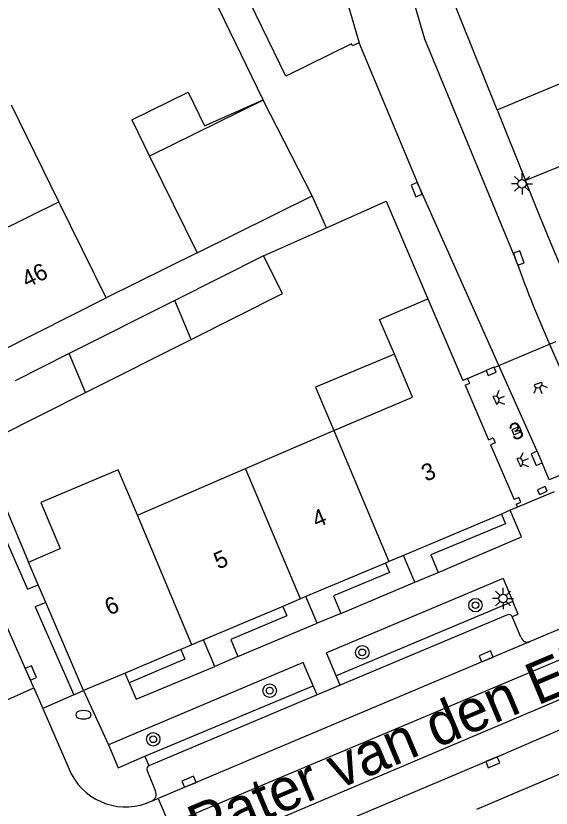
# Model space of a CAD drawing. Extents: x 132994 to 136000, y 393499 to 395512.
# Drawn here: x 134742.91 to 134774.69, y 394724.24 to 394771.22 of the extents above; entities that cross this region are included whole.
import ezdxf

# ---------------------------------------------------------------- set-up
doc = ezdxf.new("R2010")
doc.units = 0
for name, color, linetype in [('gg-afsc-erfafscheiding', 7, 'Continuous'), ('gg-afsc-muur', 7, 'Continuous'), ('gg-anno-huisnummerreeks BGT', 7, 'Continuous'), ('gg-anno-openbare ruimte label', 7, 'Continuous'), ('gg-bbg-bijgebouw', 7, 'Continuous'), ('gg-bbg-gedigitaliseerde bebouwing', 7, 'Continuous'), ('gg-bbg-gedigitaliseerde bijgebouw', 7, 'Continuous'), ('gg-bbg-hoofdgebouw', 7, 'Continuous'), ('gg-bbg-luifel en loopbrug', 7, 'Continuous'), ('gg-bbg-onder overbouw', 7, 'Continuous'), ('gg-bbg-pand overbouw', 7, 'Continuous'), ('gg-bbg-pilaar onder overbouw', 7, 'Continuous'), ('gg-bbg-pilaar pand', 7, 'Continuous'), ('gg-bbg-tussenscheiding', 7, 'Continuous'), ('gg-knt-verharding', 7, 'Continuous'), ('gg-knt-verharding nz', 7, 'Continuous'), ('gt-grn-weggrens', 7, 'Continuous'), ('gt-symb-boom', 7, 'Continuous'), ('gt-symb-brandkraan', 7, 'Continuous'), ('gt-symb-kolk', 7, 'Continuous'), ('gt-symb-lichtmast', 7, 'Continuous'), ('gt-symb-lichtpunt', 7, 'Continuous')]:
    doc.layers.add(name, color=color, linetype=linetype)

# ---------------------------------------------------------------- blocks, each defined once
blk = doc.blocks.new('gt0-LPUNT')
at = {"layer": 'gt-symb-lichtpunt'}
for p, q in [((0, 0), (-0.25, 0)), ((0, 0), (0.25, 0)), ((-0.177, -0.177), (-0.442, -0.442)), ((0, -0.25), (0, -0.625)), ((0.442, -0.442), (0.177, -0.177))]:
    blk.add_line(p, q, dxfattribs=at)
blk.add_arc((0, 0), 0.25, 180, 0, dxfattribs=at)
blk = doc.blocks.new('gt0-KOLK')
at = {"layer": 'gt-symb-kolk'}
blk.add_lwpolyline([(0, 0), (0.375, 0), (0.375, 0.4), (-0.375, 0.4), (-0.375, 0), (0, 0)], dxfattribs=at)
blk = doc.blocks.new('gt0-BOOM')
at = {"layer": 'gt-symb-boom'}
for radius in [0.4, 0.2]:
    blk.add_circle((0, 0), radius, dxfattribs=at)
blk = doc.blocks.new('gt0-LMAST')
at = {"layer": 'gt-symb-lichtmast'}
for p, q in [((-0.005, 0.246), (-0.005, 0.621)), ((-0.182, 0.173), (-0.447, 0.438)), ((0.172, 0.173), (0.437, 0.438)), ((-0.255, -0.004), (-0.63, -0.004)), ((-0.182, -0.181), (-0.447, -0.446)), ((-0.005, -0.254), (-0.005, -0.629)), ((0.437, -0.446), (0.172, -0.181)), ((0.245, -0.004), (0.62, -0.004))]:
    blk.add_line(p, q, dxfattribs=at)
blk.add_circle((-0.005, -0.004), 0.25, dxfattribs=at)
blk = doc.blocks.new('gt0-BR')
at = {"layer": 'gt-symb-brandkraan'}
for centre, radius, start, end in [((-0.244, 0), 0.206, 107.5669, 252.4331), ((0.599, -2.664), 3, 106.892, 107.5669), ((0, -0.691), 0.938, 73.108, 106.892), ((-0.599, -2.664), 3, 72.4331, 73.108), ((0.244, 0), 0.206, 287.567, 72.4331), ((0.599, 2.664), 3, 252.4331, 253.108), ((0, 0.691), 0.938, 253.108, 286.8921), ((-0.599, 2.664), 3, 286.8921, 287.567)]:
    blk.add_arc(centre, radius, start, end, dxfattribs=at)

msp = doc.modelspace()

# ---------------------------------------------------------------- linework, layer by layer
at = {"layer": 'gg-afsc-erfafscheiding'}
for p, q in [((134757.588, 394766.25), (134746.563, 394789.034)), ((134753.682, 394757.176), (134748.28, 394754.51))]:
    msp.add_line(p, q, dxfattribs=at)
at = {"layer": 'gg-afsc-muur'}
for p, q in [((134771.476, 394765.648), (134773.162, 394761.468)), ((134757.61, 394756.99), (134761.35, 394758.652)), ((134740.73, 394745.72), (134743.66, 394738.82))]:
    msp.add_line(p, q, dxfattribs=at)
msp.add_lwpolyline([(134761.35, 394758.652), (134764.9, 394760.23), (134767.37, 394754.45)], dxfattribs=at)
at = {"layer": 'gg-bbg-bijgebouw'}
for p, q in [((134757.597, 394766.233), (134757.588, 394766.25)), ((134760.512, 394760.546), (134757.597, 394766.233)), ((134757.61, 394756.99), (134752.342, 394754.343)), ((134752.342, 394754.343), (134746.082, 394751.197)), ((134747.055, 394748.891), (134753.317, 394752.031)), ((134746.082, 394751.197), (134742.877, 394749.586)), ((134740.73, 394745.72), (134747.055, 394748.891))]:
    msp.add_line(p, q, dxfattribs=at)
for points in [[(134749.794, 394765.056), (134753.145, 394766.696), (134754.119, 394764.706), (134757.588, 394766.25)], [(134753.317, 394752.031), (134758.74, 394754.75), (134757.61, 394756.99)]]:
    msp.add_lwpolyline(points, dxfattribs=at)
at = {"layer": 'gg-bbg-gedigitaliseerde bebouwing'}
for p, q in [((134771.476, 394765.648), (134776.492, 394767.736)), ((134765.385, 394751.164), (134764.5, 394753.21)), ((134756.545, 394744.381), (134761.781, 394746.641)), ((134750.127, 394741.611), (134756.545, 394744.381)), ((134743.66, 394738.82), (134745.552, 394739.637))]:
    msp.add_line(p, q, dxfattribs=at)
for points in [[(134776.492, 394767.736), (134778.337, 394763.549), (134773.162, 394761.468)], [(134761.781, 394746.641), (134766.46, 394748.616), (134765.385, 394751.164)], [(134750.127, 394741.611), (134748.995, 394744.294), (134744.404, 394742.358), (134745.552, 394739.637)]]:
    msp.add_lwpolyline(points, dxfattribs=at)
at = {"layer": 'gg-bbg-gedigitaliseerde bijgebouw'}
for p, q in [((134749.794, 394765.056), (134750.855, 394762.906)), ((134750.855, 394762.906), (134753.682, 394757.176)), ((134753.682, 394757.176), (134760.512, 394760.546))]:
    msp.add_line(p, q, dxfattribs=at)
at = {"layer": 'gg-bbg-hoofdgebouw'}
for p, q in [((134745.472, 394760.2), (134742.649, 394765.923)), ((134748.28, 394754.51), (134745.472, 394760.2)), ((134741.993, 394751.347), (134748.28, 394754.51)), ((134764.5, 394753.21), (134767.37, 394754.45)), ((134767.37, 394754.45), (134769.454, 394749.603)), ((134769.733, 394749.72), (134769.454, 394749.603)), ((134772.263, 394741.9), (134771.74, 394741.679)), ((134772.69, 394742.08), (134772.263, 394741.9)), ((134771.74, 394741.679), (134765.921, 394739.223)), ((134765.921, 394739.223), (134765.051, 394738.856)), ((134744.232, 394737.49), (134743.66, 394738.82)), ((134764.854, 394738.773), (134760.136, 394736.782)), ((134765.051, 394738.856), (134764.854, 394738.773)), ((134744.684, 394736.437), (134744.232, 394737.49)), ((134759.81, 394736.645), (134758.762, 394736.203)), ((134760.136, 394736.782), (134759.81, 394736.645)), ((134746.93, 394731.21), (134744.684, 394736.437)), ((134758.762, 394736.203), (134754.054, 394734.216)), ((134754.054, 394734.216), (134753.369, 394733.927)), ((134753.369, 394733.927), (134752.699, 394733.644)), ((134752.699, 394733.644), (134749.395, 394732.25)), ((134749.395, 394732.25), (134746.93, 394731.21))]:
    msp.add_line(p, q, dxfattribs=at)
for points in [[(134771.476, 394765.648), (134765.859, 394779.624), (134766.843, 394780.029)], [(134776.838, 394752.689), (134774.744, 394757.566), (134773.925, 394759.583), (134773.162, 394761.468)]]:
    msp.add_lwpolyline(points, dxfattribs=at)
at = {"layer": 'gg-bbg-luifel en loopbrug'}
msp.add_lwpolyline([(134765.385, 394751.164), (134760.707, 394749.199), (134761.781, 394746.641)], dxfattribs=at)
at = {"layer": 'gg-bbg-onder overbouw'}
for p, q in [((134769.576, 394749.319), (134770.967, 394746.085)), ((134771.094, 394745.791), (134772.492, 394742.539)), ((134772.611, 394742.264), (134772.69, 394742.08))]:
    msp.add_line(p, q, dxfattribs=at)
for points in [[(134769.576, 394749.319), (134769.855, 394749.436), (134769.733, 394749.72)], [(134772.35, 394746.669), (134772.476, 394746.375), (134772.937, 394746.569), (134772.811, 394746.863), (134772.35, 394746.669)], [(134770.967, 394746.085), (134771.244, 394746.202), (134771.371, 394745.908), (134771.094, 394745.791)], [(134772.611, 394742.264), (134772.887, 394742.38), (134772.768, 394742.656), (134772.492, 394742.539)]]:
    msp.add_lwpolyline(points, dxfattribs=at)
at = {"layer": 'gg-bbg-pand overbouw'}
for p, q in [((134771.583, 394750.493), (134774.597, 394751.753)), ((134774.597, 394751.753), (134774.993, 394751.918)), ((134769.733, 394749.72), (134770.84, 394750.183)), ((134771.302, 394750.375), (134771.583, 394750.493)), ((134774.874, 394743.002), (134772.69, 394742.08))]:
    msp.add_line(p, q, dxfattribs=at)
at = {"layer": 'gg-bbg-pilaar onder overbouw'}
for points in [[(134770.84, 394750.183), (134770.96, 394749.903), (134771.421, 394750.097), (134771.302, 394750.375)], [(134773.874, 394743.122), (134773.992, 394742.847), (134774.453, 394743.041), (134774.335, 394743.317), (134773.874, 394743.122)]]:
    msp.add_lwpolyline(points, dxfattribs=at)
at = {"layer": 'gg-bbg-pilaar pand'}
msp.add_lwpolyline([(134771.302, 394750.375), (134771.295, 394750.391), (134770.834, 394750.197), (134770.84, 394750.183)], dxfattribs=at)
at = {"layer": 'gg-bbg-tussenscheiding'}
for p, q in [((134757.597, 394766.233), (134750.855, 394762.906)), ((134739.032, 394757.029), (134745.472, 394760.2)), ((134753.317, 394752.031), (134752.342, 394754.343)), ((134747.055, 394748.891), (134746.082, 394751.197)), ((134761.781, 394746.641), (134765.051, 394738.856)), ((134759.81, 394736.645), (134756.545, 394744.381)), ((134753.369, 394733.927), (134750.127, 394741.611))]:
    msp.add_line(p, q, dxfattribs=at)
at = {"layer": 'gg-knt-verharding'}
for p, q in [((134766.592, 394737.632), (134765.921, 394739.223)), ((134771.832, 394737.848), (134761.348, 394733.447)), ((134762.207, 394735.787), (134766.592, 394737.632)), ((134771.832, 394737.848), (134772.412, 394736.497)), ((134760.798, 394735.213), (134760.136, 394736.782)), ((134772.412, 394736.497), (134761.931, 394732.088)), ((134772.106, 394735.696), (134762.171, 394731.528)), ((134777.832, 394735.966), (134773.441, 394734.112)), ((134756.095, 394733.227), (134760.798, 394735.213)), ((134772.891, 394734.37), (134772.378, 394735.594)), ((134754.716, 394732.647), (134754.054, 394734.216)), ((134761.931, 394732.088), (134761.348, 394733.447)), ((134759.971, 394732.882), (134748.415, 394727.998)), ((134760.566, 394731.502), (134759.971, 394732.882)), ((134790.57, 394732.768), (134770.26, 394724.164)), ((134762.171, 394731.528), (134761.931, 394732.088)), ((134740.479, 394729.813), (134743.978, 394731.381)), ((134743.978, 394731.381), (134744.514, 394730.152)), ((134750.573, 394727.313), (134760.566, 394731.502)), ((134760.805, 394730.949), (134760.566, 394731.502)), ((134762.171, 394731.528), (134760.805, 394730.949)), ((134746.363, 394730.958), (134746.93, 394731.21)), ((134760.805, 394730.949), (134750.808, 394726.742)), ((134744.514, 394730.152), (134746.205, 394726.271)), ((134750.573, 394727.313), (134750.808, 394726.742)), ((134750.692, 394726.502), (134751.201, 394725.238)), ((134750.997, 394724.668), (134751.366, 394724.818)), ((134751.366, 394724.818), (134752.02, 394723.273))]:
    msp.add_line(p, q, dxfattribs=at)
for points in [[(134772.502, 394757.007), (134767.194, 394769.832), (134763.805, 394781.4), (134759.543, 394789.928), (134746.287, 394816.728), (134745.729, 394817.89)], [(134761.74, 394774.884), (134762.667, 394771.786), (134763.286, 394769.633)], [(134763.286, 394769.633), (134762.894, 394769.454), (134762.839, 394769.559), (134758.943, 394767.657), (134756.477, 394772.707)], [(134771.583, 394750.493), (134766.886, 394761), (134763.286, 394769.633)], [(134743.978, 394731.381), (134737.786, 394745.39), (134734.872, 394752.045)], [(134774.597, 394751.753), (134777.573, 394744.959), (134774.565, 394743.713), (134774.013, 394745.057), (134771.583, 394750.493)], [(134739.766, 394747.95), (134739.04, 394747.618), (134743.598, 394737.218), (134744.232, 394737.49)], [(134767.978, 394738.216), (134772.925, 394740.332), (134772.263, 394741.9)], [(134771.74, 394741.679), (134771.982, 394741.105), (134767.552, 394739.254), (134767.978, 394738.216)], [(134764.854, 394738.773), (134765.093, 394738.205), (134761.761, 394736.82), (134762.207, 394735.787)], [(134744.684, 394736.437), (134744.063, 394736.174), (134746.363, 394730.958)], [(134758.762, 394736.203), (134758.999, 394735.64), (134755.682, 394734.239), (134756.095, 394733.227)], [(134772.378, 394735.594), (134772.735, 394735.746), (134772.412, 394736.497)], [(134752.699, 394733.644), (134752.938, 394733.079), (134749.637, 394731.678)], [(134749.637, 394731.678), (134750.053, 394730.695), (134754.716, 394732.647)], [(134775.955, 394729.195), (134771.597, 394727.326), (134753.536, 394719.685)], [(134748.415, 394727.998), (134748.994, 394726.635), (134750.573, 394727.313)]]:
    msp.add_lwpolyline(points, dxfattribs=at)
for centre, radius, start, end in [((134842.627, 394781.924), 74.42, 199.56143, 203.91724), ((134772.193, 394735.515), 0.201, 23.1916, 115.6963), ((134773.295, 394734.516), 0.43, 199.9018, 289.8365), ((134750.881, 394726.559), 0.197, 111.6213, 196.7867), ((134749.429, 394727.946), 3.633, 207.4481, 295.5601), ((134750.817, 394725.054), 0.426, 295.0466, 25.5694)]:
    msp.add_arc(centre, radius, start, end, dxfattribs=at)
at = {"layer": 'gg-knt-verharding nz'}
msp.add_line((134773.441, 394734.112), (134751.366, 394724.818), dxfattribs=at)
for points in [[(134803.665, 394746.848), (134804.269, 394745.401), (134778.276, 394734.326), (134752.02, 394723.273)], [(134805.82, 394741.791), (134805.158, 394743.348), (134778.86, 394732.232), (134752.893, 394721.218)]]:
    msp.add_lwpolyline(points, dxfattribs=at)
at = {"layer": 'gt-grn-weggrens'}
for p, q in [((134761.35, 394758.652), (134760.512, 394760.546)), ((134766.592, 394737.632), (134767.978, 394738.216)), ((134762.207, 394735.787), (134760.798, 394735.213)), ((134756.095, 394733.227), (134754.716, 394732.647)), ((134749.637, 394731.678), (134749.395, 394732.25)), ((134746.363, 394730.958), (134744.514, 394730.152)), ((134746.93, 394731.21), (134748.415, 394727.998))]:
    msp.add_line(p, q, dxfattribs=at)

# ---------------------------------------------------------------- block references
at = {"layer": 'gt-symb-boom'}
for p in [(134770.196, 394736.278), (134763.477, 394733.476), (134757.982, 394731.206), (134751.068, 394728.322)]:
    msp.add_blockref('gt0-BOOM', p, dxfattribs=at)
at = {"layer": 'gt-symb-brandkraan'}
msp.add_blockref('gt0-BR', (134746.929, 394729.777), dxfattribs=at)
at = {"layer": 'gt-symb-kolk'}
for p, rotation in [((134766.886, 394761), 112.6391081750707), ((134772.578, 394756.793), -70.05412449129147), ((134774.013, 394745.057), 112.93581628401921), ((134770.907, 394733.051), 22.726010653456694), ((134743.624, 394732.172), -65.86461551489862), ((134771.149, 394727.144), -157.0461757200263), ((134753.274, 394725.622), 22.84892021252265)]:
    msp.add_blockref('gt0-KOLK', p, dxfattribs=dict(at, rotation=rotation))
at = {"layer": 'gt-symb-lichtmast'}
for p in [(134772.964, 394761.265), (134771.838, 394736.677)]:
    msp.add_blockref('gt0-LMAST', p, dxfattribs=at)
at = {"layer": 'gt-symb-lichtpunt'}
for p, rotation in [((134773.904, 394749.412), 22.621106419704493), ((134771.345, 394748.428), 112.90294271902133), ((134772.765, 394744.737), 112.90294271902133)]:
    msp.add_blockref('gt0-LPUNT', p, dxfattribs=dict(at, rotation=rotation))

# ---------------------------------------------------------------- texts
at = {"layer": 'gg-anno-huisnummerreeks BGT'}
for s, rotation, p in [('46', 26, (134743.571, 394755.074)), ('3', 22.8, (134772.469, 394746.003)), ('3', 22.9, (134767.253, 394743.584)), ('4', 22.9, (134760.767, 394740.847)), ('5', 22.9, (134754.926, 394738.382)), ('6', 22.9, (134748.453, 394735.651))]:
    msp.add_text(s, height=1, rotation=rotation, dxfattribs=at).set_placement(p)
at = {"layer": 'gg-anno-openbare ruimte label'}
msp.add_text('Pater van den Elsenplein', height=2.5, rotation=22.8, dxfattribs=at).set_placement((134753.822, 394721.882))

doc.saveas('drawing.dxf')
